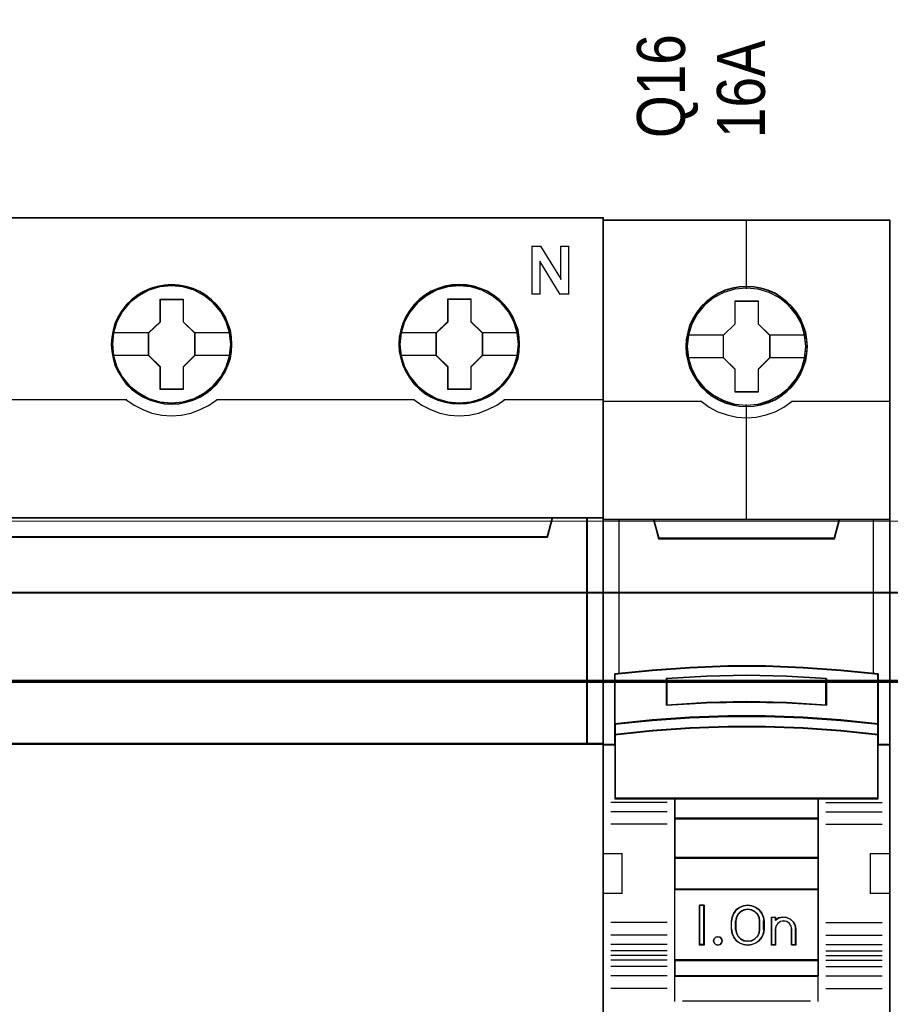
# Model space of a CAD drawing. Header units: millimetres. Extents: x -1290 to 1795, y -4192 to -1311.
# Tile 1034 of 1056: x 1462 to 1472, y -1922 to -1910. Entities that reach past the tile are written whole.
import ezdxf

# ---------------------------------------------------------------- set-up
doc = ezdxf.new("R2010")
doc.units = ezdxf.units.MM
doc.layers.add('30', color=7, linetype='Continuous')
doc.layers.add('45', color=7, linetype='Continuous')
doc.layers.add('Aparatura', color=7, linetype='Continuous', lineweight=13)
doc.styles.get("Standard").update_dxf_attribs({"font": 'ARIALN.TTF', "width": 0.8})

# ---------------------------------------------------------------- blocks, each defined once
blk = doc.blocks.new('*U162')
at = {"layer": '45', "color": 7}
for points in [[(189.646347, -533.484912), (117.625529, -533.484912), (117.625529, -615.513475), (189.646347, -615.513475), (189.646347, -533.484912)], [(189.624863, -533.506458), (117.647013, -533.506458), (117.647013, -615.493725), (189.624863, -615.493725), (189.624863, -533.506458)], [(166.413421, -541.407564), (166.39103, -540.959742), (166.318259, -540.506392), (166.161523, -540.080685), (165.982396, -539.666036), (165.747292, -539.273501), (165.467406, -538.930724), (165.142738, -538.610062), (164.778886, -538.333629), (164.403839, -538.090368), (163.978412, -537.907922), (163.547388, -537.780763), (163.093973, -537.697833), (162.640557, -537.670189), (162.187142, -537.697833), (161.744922, -537.780763), (161.297104, -537.907922), (160.882873, -538.090368), (160.49663, -538.333629), (160.138376, -538.610062), (159.802513, -538.930724), (159.53942, -539.273501), (159.29312, -539.666036), (159.0972, -540.080685), (158.979648, -540.506392), (158.890085, -540.959742), (158.856498, -541.407564), (158.890085, -541.855386), (158.979648, -542.29215), (159.0972, -542.717857), (159.29312, -543.132506), (159.53942, -543.525041), (159.802513, -543.884404), (160.138376, -544.199538), (160.49663, -544.475971), (160.882873, -544.708175), (161.297104, -544.89062), (161.744922, -545.028837), (162.187142, -545.117295), (162.640557, -545.13941), (163.093973, -545.117295), (163.547388, -545.028837), (163.978412, -544.89062), (164.403839, -544.708175), (164.778886, -544.475971), (165.142738, -544.199538), (165.467406, -543.884404), (165.747292, -543.525041), (165.982396, -543.132506), (166.161523, -542.717857), (166.318259, -542.29215), (166.39103, -541.855386), (166.413421, -541.407564)], [(166.413421, -541.407564), (166.39103, -540.959742), (166.318259, -540.506392), (166.161523, -540.080685), (165.982396, -539.666036), (165.747292, -539.273501), (165.467406, -538.930724), (165.142738, -538.610062), (164.778886, -538.333629), (164.403839, -538.090368), (163.978412, -537.907922), (163.547388, -537.780763), (163.093973, -537.697833), (162.640557, -537.670189), (162.187142, -537.697833), (161.744922, -537.780763), (161.297104, -537.907922), (160.882873, -538.090368), (160.49663, -538.333629), (160.138376, -538.610062), (159.802513, -538.930724), (159.53942, -539.273501), (159.29312, -539.666036), (159.0972, -540.080685), (158.979648, -540.506392), (158.890085, -540.959742), (158.856498, -541.407564), (158.890085, -541.855386), (158.979648, -542.29215), (159.0972, -542.717857), (159.29312, -543.132506), (159.53942, -543.525041), (159.802513, -543.884404), (160.138376, -544.199538), (160.49663, -544.475971), (160.882873, -544.708175), (161.297104, -544.89062), (161.744922, -545.028837), (162.187142, -545.117295), (162.640557, -545.13941), (163.093973, -545.117295), (163.547388, -545.028837), (163.978412, -544.89062), (164.403839, -544.708175), (164.778886, -544.475971), (165.142738, -544.199538), (165.467406, -543.884404), (165.747292, -543.525041), (165.982396, -543.132506), (166.161523, -542.717857), (166.318259, -542.29215), (166.39103, -541.855386), (166.413421, -541.407564)], [(184.409674, -541.40128), (184.381685, -540.953351), (184.314512, -540.499892), (184.157776, -540.074083), (183.978649, -539.659334), (183.743545, -539.266704), (183.463659, -538.923845), (183.133393, -538.603106), (182.769542, -538.326606), (182.400092, -538.083287), (181.969068, -537.900797), (181.543641, -537.773607), (181.084628, -537.690657), (180.631212, -537.663007), (180.177797, -537.690657), (179.735577, -537.773607), (179.28776, -537.900797), (178.879126, -538.083287), (178.487286, -538.326606), (178.129031, -538.603106), (177.798766, -538.923845), (177.535673, -539.266704), (177.289373, -539.659334), (177.093453, -540.074083), (176.970303, -540.499892), (176.88074, -540.953351), (176.852751, -541.40128), (176.88074, -541.84921), (176.970303, -542.286079), (177.093453, -542.711888), (177.289373, -543.126637), (177.535673, -543.519267), (177.798766, -543.878716), (178.129031, -544.193925), (178.487286, -544.470425), (178.879126, -544.702684), (179.28776, -544.885174), (179.735577, -545.023424), (180.177797, -545.111904), (180.631212, -545.134024), (181.084628, -545.111904), (181.543641, -545.023424), (181.969068, -544.885174), (182.400092, -544.702684), (182.769542, -544.470425), (183.133393, -544.193925), (183.463659, -543.878716), (183.743545, -543.519267), (183.978649, -543.126637), (184.157776, -542.711888), (184.314512, -542.286079), (184.381685, -541.84921), (184.409674, -541.40128)], [(184.409674, -541.40128), (184.381685, -540.953351), (184.314512, -540.499892), (184.157776, -540.074083), (183.978649, -539.659334), (183.743545, -539.266704), (183.463659, -538.923845), (183.133393, -538.603106), (182.769542, -538.326606), (182.400092, -538.083287), (181.969068, -537.900797), (181.543641, -537.773607), (181.084628, -537.690657), (180.631212, -537.663007), (180.177797, -537.690657), (179.735577, -537.773607), (179.28776, -537.900797), (178.879126, -538.083287), (178.487286, -538.326606), (178.129031, -538.603106), (177.798766, -538.923845), (177.535673, -539.266704), (177.289373, -539.659334), (177.093453, -540.074083), (176.970303, -540.499892), (176.88074, -540.953351), (176.852751, -541.40128), (176.88074, -541.84921), (176.970303, -542.286079), (177.093453, -542.711888), (177.289373, -543.126637), (177.535673, -543.519267), (177.798766, -543.878716), (178.129031, -544.193925), (178.487286, -544.470425), (178.879126, -544.702684), (179.28776, -544.885174), (179.735577, -545.023424), (180.177797, -545.111904), (180.631212, -545.134024), (181.084628, -545.111904), (181.543641, -545.023424), (181.969068, -544.885174), (182.400092, -544.702684), (182.769542, -544.470425), (183.133393, -544.193925), (183.463659, -543.878716), (183.743545, -543.519267), (183.978649, -543.126637), (184.157776, -542.711888), (184.314512, -542.286079), (184.381685, -541.84921), (184.409674, -541.40128)], [(166.391937, -541.407549), (166.369668, -540.962096), (166.297294, -540.511143), (166.141412, -540.087688), (165.963261, -539.675231), (165.729438, -539.284772), (165.451077, -538.943808), (165.128178, -538.624841), (164.766309, -538.34987), (164.393305, -538.107896), (163.970197, -537.926415), (163.541521, -537.799928), (163.090576, -537.717437), (162.639632, -537.68994), (162.188687, -537.717437), (161.748877, -537.799928), (161.303499, -537.926415), (160.891525, -538.107896), (160.507387, -538.34987), (160.151085, -538.624841), (159.817052, -538.943808), (159.555392, -539.284772), (159.310435, -539.675231), (159.115582, -540.087688), (158.998671, -540.511143), (158.909595, -540.962096), (158.876192, -541.407549), (158.909595, -541.853003), (158.998671, -542.287457), (159.115582, -542.710913), (159.310435, -543.123369), (159.555392, -543.513828), (159.817052, -543.871291), (160.151085, -544.184758), (160.507387, -544.459729), (160.891525, -544.690705), (161.303499, -544.872186), (161.748877, -545.009671), (162.188687, -545.097662), (162.639632, -545.11966), (163.090576, -545.097662), (163.541521, -545.009671), (163.970197, -544.872186), (164.393305, -544.690705), (164.766309, -544.459729), (165.128178, -544.184758), (165.451077, -543.871291), (165.729438, -543.513828), (165.963261, -543.123369), (166.141412, -542.710913), (166.297294, -542.287457), (166.369668, -541.853003), (166.391937, -541.407549)], [(184.38819, -541.402163), (184.36036, -540.95671), (184.29357, -540.505757), (184.137725, -540.082301), (183.959616, -539.669845), (183.725849, -539.279386), (183.447554, -538.938422), (183.119166, -538.619455), (182.757383, -538.344484), (182.390034, -538.102509), (181.961461, -537.921028), (181.538453, -537.794542), (181.08205, -537.71205), (180.631212, -537.684553), (180.180375, -537.71205), (179.74067, -537.794542), (179.295398, -537.921028), (178.889088, -538.102509), (178.499476, -538.344484), (178.143258, -538.619455), (177.814871, -538.938422), (177.553274, -539.279386), (177.308375, -539.669845), (177.113568, -540.082301), (176.991119, -540.505757), (176.902064, -540.95671), (176.874235, -541.402163), (176.902064, -541.847616), (176.991119, -542.282071), (177.113568, -542.705526), (177.308375, -543.117983), (177.553274, -543.508442), (177.814871, -543.865904), (178.143258, -544.179371), (178.499476, -544.454343), (178.889088, -544.685318), (179.295398, -544.866799), (179.74067, -545.004285), (180.180375, -545.092276), (180.631212, -545.114273), (181.08205, -545.092276), (181.538453, -545.004285), (181.961461, -544.866799), (182.390034, -544.685318), (182.757383, -544.454343), (183.119166, -544.179371), (183.447554, -543.865904), (183.725849, -543.508442), (183.959616, -543.117983), (184.137725, -542.705526), (184.29357, -542.282071), (184.36036, -541.847616), (184.38819, -541.402163)], [(161.927449, -538.571523), (163.368373, -538.571523), (163.368373, -539.989623), (164.08601, -540.687594), (164.08601, -542.111233), (163.368373, -542.825822), (163.368373, -544.227303), (161.927449, -544.227303), (161.927449, -542.825822), (161.19286, -542.111233), (161.19286, -540.687594), (161.927449, -539.989623), (161.927449, -538.571523)], [(161.927449, -538.571523), (163.368373, -538.571523), (163.368373, -538.571523), (163.368373, -539.989623), (163.368373, -539.989623), (164.08601, -540.687594), (164.08601, -540.687594), (164.08601, -542.111233), (164.08601, -542.111233), (163.368373, -542.825822), (163.368373, -542.825822), (163.368373, -544.227303), (163.368373, -544.227303), (161.927449, -544.227303), (161.927449, -544.227303), (161.927449, -542.825822), (161.927449, -542.825822), (161.19286, -542.111233), (161.19286, -542.111233), (161.19286, -540.687594), (161.19286, -540.687594), (161.927449, -539.989623), (161.927449, -539.989623), (161.927449, -538.571523), (161.927449, -538.571523)], [(161.938023, -538.591273), (163.357548, -538.591273), (163.357548, -539.999019), (164.064527, -540.691893), (164.064527, -542.105138), (163.357548, -542.814509), (163.357548, -544.205758), (161.938023, -544.205758), (161.938023, -542.814509), (161.214344, -542.105138), (161.214344, -540.691893), (161.938023, -539.999019), (161.938023, -538.591273)], [(179.92444, -538.566137), (181.360602, -538.566137), (181.360602, -539.984236), (182.078683, -540.682207), (182.078683, -542.105846), (181.360602, -542.820436), (181.360602, -544.221917), (179.92444, -544.221917), (179.92444, -542.820436), (179.183742, -542.105846), (179.183742, -540.682207), (179.92444, -539.984236), (179.92444, -538.566137)], [(179.92444, -538.566137), (181.360602, -538.566137), (181.360602, -538.566137), (181.360602, -539.984236), (181.360602, -539.984236), (182.078683, -540.682207), (182.078683, -540.682207), (182.078683, -542.105846), (182.078683, -542.105846), (181.360602, -542.820436), (181.360602, -542.820436), (181.360602, -544.221917), (181.360602, -544.221917), (179.92444, -544.221917), (179.92444, -544.221917), (179.92444, -542.820436), (179.92444, -542.820436), (179.183742, -542.105846), (179.183742, -542.105846), (179.183742, -540.682207), (179.183742, -540.682207), (179.92444, -539.984236), (179.92444, -539.984236), (179.92444, -538.566137), (179.92444, -538.566137)], [(179.93493, -538.585887), (181.349776, -538.585887), (181.349776, -539.993632), (182.057199, -540.686507), (182.057199, -542.099751), (181.349776, -542.809123), (181.349776, -544.200371), (179.93493, -544.200371), (179.93493, -542.809123), (179.205226, -542.099751), (179.205226, -540.686507), (179.93493, -539.993632), (179.93493, -538.585887)], [(186.148976, -553.43511), (121.122419, -553.43511), (120.799457, -552.249534), (117.625529, -552.249534), (117.625529, -566.421303), (118.37168, -566.421303), (118.37168, -565.792672), (118.37168, -565.119927), (118.37168, -561.976771), (120.72707, -561.739656), (123.082459, -561.574227), (125.443416, -561.491512), (127.809942, -561.491512), (130.170899, -561.574227), (132.526288, -561.739656), (134.881677, -561.976771), (134.881677, -565.119927), (134.881677, -565.792672), (134.881677, -566.421303), (135.627829, -566.421303), (188.649141, -566.421303), (188.649141, -552.249534), (186.471937, -552.249534), (186.148976, -553.43511)], [(121.120946, -553.474055), (186.150929, -553.474055), (186.473908, -552.249534), (120.797968, -552.249534), (121.120946, -553.474055)], [(188.606174, -552.249534), (188.606174, -566.421303), (189.646347, -566.421303), (189.646347, -552.249534), (188.606174, -552.249534)]]:
    blk.add_lwpolyline(points, close=True, dxfattribs=at)
at = {"layer": '45', "color": 139}
for points in [[(189.646347, -533.484912), (117.625529, -533.484912), (117.625529, -615.513475), (189.646347, -615.513475), (189.646347, -533.484912)], [(166.340018, -541.407493), (166.267242, -540.68839), (166.060112, -540.002476), (165.713029, -539.371879), (165.248385, -538.813191), (164.694171, -538.359603), (164.050388, -538.022178), (163.356221, -537.811978), (162.634064, -537.7456), (161.911907, -537.811978), (161.212143, -538.022178), (160.579555, -538.359603), (160.014146, -538.813191), (159.549502, -539.371879), (159.208017, -540.002476), (159.000886, -540.68839), (158.928111, -541.407493), (159.000886, -542.121064), (159.208017, -542.806978), (159.549502, -543.437576), (160.014146, -543.990732), (160.579555, -544.44432), (161.212143, -544.781745), (161.911907, -544.997476), (162.634064, -545.069386), (163.356221, -544.997476), (164.050388, -544.781745), (164.694171, -544.44432), (165.248385, -543.990732), (165.713029, -543.437576), (166.060112, -542.806978), (166.267242, -542.121064), (166.340018, -541.407493)], [(166.334647, -541.402106), (166.261867, -540.683004), (166.054724, -540.002622), (165.713218, -539.366492), (165.254144, -538.813336), (164.688699, -538.359748), (164.050475, -538.022323), (163.350667, -537.806592), (162.628466, -537.740213), (161.906264, -537.806592), (161.217654, -538.022323), (160.573831, -538.359748), (160.013985, -538.813336), (159.554911, -539.366492), (159.213405, -540.002622), (159.000663, -540.683004), (158.933482, -541.402106), (159.000663, -542.115678), (159.213405, -542.807123), (159.554911, -543.432189), (160.013985, -543.990877), (160.573831, -544.444465), (161.217654, -544.78189), (161.906264, -544.992089), (162.628466, -545.064), (163.350667, -544.992089), (164.050475, -544.78189), (164.688699, -544.444465), (165.254144, -543.990877), (165.713218, -543.432189), (166.054724, -542.807123), (166.261867, -542.115678), (166.334647, -541.402106)], [(184.3309, -541.402106), (184.258122, -540.683004), (184.050985, -540.002622), (183.70949, -539.366492), (183.25043, -538.813336), (182.685003, -538.359748), (182.0412, -538.022323), (181.347012, -537.806592), (180.624833, -537.740213), (179.902653, -537.806592), (179.214064, -538.022323), (178.570261, -538.359748), (178.010432, -538.813336), (177.551372, -539.366492), (177.204278, -540.002622), (176.991543, -540.683004), (176.924364, -541.402106), (176.991543, -542.115678), (177.204278, -542.807123), (177.551372, -543.432189), (178.010432, -543.990877), (178.570261, -544.444465), (179.214064, -544.78189), (179.902653, -544.992089), (180.624833, -545.064), (181.347012, -544.992089), (182.0412, -544.78189), (182.685003, -544.444465), (183.25043, -543.990877), (183.70949, -543.432189), (184.050985, -542.807123), (184.258122, -542.115678), (184.3309, -541.402106)], [(184.3309, -541.407493), (184.258122, -540.68839), (184.050985, -540.002476), (183.70949, -539.371879), (183.244832, -538.813191), (182.690601, -538.359603), (182.046798, -538.022178), (181.347012, -537.811978), (180.630431, -537.7456), (179.908252, -537.811978), (179.208466, -538.022178), (178.575859, -538.359603), (178.010432, -538.813191), (177.545774, -539.371879), (177.204278, -540.002476), (176.997142, -540.68839), (176.924364, -541.407493), (176.997142, -542.121064), (177.204278, -542.806978), (177.545774, -543.437576), (178.010432, -543.990732), (178.575859, -544.44432), (179.208466, -544.781745), (179.908252, -544.997476), (180.630431, -545.069386), (181.347012, -544.997476), (182.046798, -544.781745), (182.690601, -544.44432), (183.244832, -543.990732), (183.70949, -543.437576), (184.050985, -542.806978), (184.258122, -542.121064), (184.3309, -541.407493)]]:
    blk.add_lwpolyline(points, close=True, dxfattribs=at)
for points in [[(185.172348, -535.267829), (185.766733, -535.267829)], [(185.172348, -535.267829), (185.172348, -538.278859)], [(185.723765, -535.267829), (187.014583, -537.350593)], [(186.969825, -535.267829), (187.50871, -535.267829)], [(186.969825, -535.267829), (186.969825, -537.350593)], [(187.465742, -535.267829), (187.465742, -538.278859)], [(185.668266, -536.190709), (185.668266, -538.278859)], [(186.946551, -538.278859), (185.668266, -536.190709)], [(185.172348, -538.235767), (185.711233, -538.235767)], [(186.903583, -538.235767), (187.50871, -538.235767)], [(147.441446, -544.843155), (159.82864, -544.843155)], [(159.785672, -544.843155), (160.290309, -545.199379), (160.834194, -545.486657), (161.411723, -545.704988), (162.017286, -545.83139), (162.628457, -545.877355), (163.245235, -545.83139), (163.845192, -545.704988), (164.433934, -545.486657), (164.97782, -545.199379), (165.482457, -544.843155)], [(165.439489, -544.843155), (177.826683, -544.843155)], [(177.781925, -544.843155), (178.286741, -545.199379), (178.830821, -545.486657), (179.408555, -545.704988), (180.014334, -545.83139), (180.625722, -545.877355), (181.24272, -545.83139), (181.84289, -545.704988), (182.426233, -545.486657), (182.975922, -545.199379), (183.475129, -544.843155)], [(183.430371, -544.843155), (189.646347, -544.843155)], [(117.625529, -552.249534), (189.646347, -552.249534)], [(186.473908, -552.249534), (186.106893, -553.474055)], [(188.606174, -566.421303), (188.606174, -552.249534)], [(121.120225, -553.430963), (186.151651, -553.430963)], [(189.646347, -566.378211), (134.871639, -566.378211)]]:
    blk.add_lwpolyline(points, dxfattribs=at)
at = {"layer": '45', "color": 7}
for points in [[(158.928111, -540.670446), (161.237618, -540.670446)], [(164.043043, -540.670446), (166.340018, -540.670446)], [(176.924364, -540.66506), (179.2285, -540.66506)], [(182.033925, -540.66506), (184.338061, -540.66506)], [(158.928111, -542.083493), (161.237618, -542.083493)], [(164.043043, -542.083493), (166.340018, -542.083493)], [(176.924364, -542.078107), (179.2285, -542.078107)], [(182.033925, -542.078107), (184.338061, -542.078107)]]:
    blk.add_lwpolyline(points, dxfattribs=at)
at = {"layer": '45', "color": 140}
for points in [[(186.148976, -553.43511), (121.122419, -553.43511), (120.799457, -552.249534), (117.625529, -552.249534), (117.625529, -566.421303), (118.37168, -566.421303), (118.37168, -565.792672), (118.37168, -565.119927), (118.37168, -561.976771), (120.72707, -561.739656), (123.082459, -561.574227), (125.443416, -561.491512), (127.809942, -561.491512), (130.170899, -561.574227), (132.526288, -561.739656), (134.881677, -561.976771), (134.881677, -565.119927), (134.881677, -565.792672), (134.881677, -566.421303), (135.627829, -566.421303), (188.649141, -566.421303), (188.649141, -552.249534), (186.471937, -552.249534), (186.148976, -553.43511)], [(186.130732, -553.451405), (121.141875, -553.451405), (120.819101, -552.269284), (117.647013, -552.269284), (117.647013, -566.399757), (118.392732, -566.399757), (118.392732, -565.772958), (118.392732, -565.102173), (118.392732, -561.968177), (120.746755, -561.731753), (123.100779, -561.566805), (125.460367, -561.484332), (127.825521, -561.484332), (130.185109, -561.566805), (132.539133, -561.731753), (134.893157, -561.968177), (134.893157, -565.102173), (134.893157, -565.772958), (134.893157, -566.399757), (135.638876, -566.399757), (188.629448, -566.399757), (188.629448, -552.269284), (186.453506, -552.269284), (186.130732, -553.451405)], [(121.142219, -553.454305), (186.129657, -553.454305), (186.452424, -552.269284), (120.819452, -552.269284), (121.142219, -553.454305)], [(188.606174, -552.249534), (188.606174, -566.421303), (189.646347, -566.421303), (189.646347, -552.249534), (188.606174, -552.249534)]]:
    blk.add_lwpolyline(points, close=True, dxfattribs=at)
at = {"layer": '45', "color": 59}
for points in [[(121.120946, -553.474055), (186.150929, -553.474055), (186.473908, -552.249534), (120.797968, -552.249534), (121.120946, -553.474055)], [(188.627657, -552.269284), (188.627657, -566.399757), (189.624863, -566.399757), (189.624863, -552.269284), (188.627657, -552.269284)]]:
    blk.add_lwpolyline(points, close=True, dxfattribs=at)
blk = doc.blocks.new('*U163')
at = {"layer": '45', "color": 7}
for points in [[(207.58889, -533.64471), (189.615912, -533.64471), (189.615912, -615.375223), (207.58889, -615.375223), (207.58889, -533.64471)], [(202.405927, -541.546702), (202.383618, -541.095305), (202.311117, -540.643908), (202.154961, -540.209026), (201.970919, -539.790658), (201.736685, -539.399814), (201.457834, -539.053009), (201.123213, -538.733729), (200.75513, -538.452982), (200.387046, -538.210769), (199.952039, -538.023604), (199.517032, -537.896993), (199.059716, -537.808915), (198.607978, -537.786896), (198.150663, -537.808915), (197.704501, -537.896993), (197.252763, -538.023604), (196.840064, -538.210769), (196.449672, -538.452982), (196.087166, -538.733729), (195.746968, -539.053009), (195.484848, -539.399814), (195.23946, -539.790658), (195.038687, -540.209026), (194.92157, -540.643908), (194.832337, -541.095305), (194.798875, -541.546702), (194.832337, -541.992594), (194.92157, -542.432982), (195.038687, -542.867864), (195.23946, -543.280727), (195.484848, -543.677076), (195.746968, -544.03489), (196.087166, -544.354171), (196.449672, -544.634918), (196.840064, -544.866121), (197.252763, -545.053286), (197.704501, -545.185402), (198.150663, -545.278984), (198.607978, -545.301004), (199.059716, -545.278984), (199.517032, -545.185402), (199.952039, -545.053286), (200.387046, -544.866121), (200.75513, -544.634918), (201.123213, -544.354171), (201.457834, -544.03489), (201.736685, -543.677076), (201.970919, -543.280727), (202.154961, -542.867864), (202.311117, -542.432982), (202.383618, -541.992594), (202.405927, -541.546702)], [(202.405927, -541.546702), (202.383618, -541.095305), (202.311117, -540.643908), (202.154961, -540.209026), (201.970919, -539.790658), (201.736685, -539.399814), (201.457834, -539.053009), (201.123213, -538.733729), (200.75513, -538.452982), (200.387046, -538.210769), (199.952039, -538.023604), (199.517032, -537.896993), (199.059716, -537.808915), (198.607978, -537.786896), (198.150663, -537.808915), (197.704501, -537.896993), (197.252763, -538.023604), (196.840064, -538.210769), (196.449672, -538.452982), (196.087166, -538.733729), (195.746968, -539.053009), (195.484848, -539.399814), (195.23946, -539.790658), (195.038687, -540.209026), (194.92157, -540.643908), (194.832337, -541.095305), (194.798875, -541.546702), (194.832337, -541.992594), (194.92157, -542.432982), (195.038687, -542.867864), (195.23946, -543.280727), (195.484848, -543.677076), (195.746968, -544.03489), (196.087166, -544.354171), (196.449672, -544.634918), (196.840064, -544.866121), (197.252763, -545.053286), (197.704501, -545.185402), (198.150663, -545.278984), (198.607978, -545.301004), (199.059716, -545.278984), (199.517032, -545.185402), (199.952039, -545.053286), (200.387046, -544.866121), (200.75513, -544.634918), (201.123213, -544.354171), (201.457834, -544.03489), (201.736685, -543.677076), (201.970919, -543.280727), (202.154961, -542.867864), (202.311117, -542.432982), (202.383618, -541.992594), (202.405927, -541.546702)], [(197.88806, -538.690025), (199.338984, -538.690025), (199.338984, -540.11798), (200.058823, -540.823688), (200.058823, -542.251643), (199.338984, -542.968378), (199.338984, -544.385306), (197.88806, -544.385306), (197.88806, -542.968378), (197.15135, -542.251643), (197.15135, -540.823688), (197.88806, -540.11798), (197.88806, -538.690025)], [(197.88806, -538.690025), (199.338984, -538.690025), (199.338984, -538.690025), (199.338984, -540.11798), (199.338984, -540.11798), (200.058823, -540.823688), (200.058823, -540.823688), (200.058823, -542.251643), (200.058823, -542.251643), (199.338984, -542.968378), (199.338984, -542.968378), (199.338984, -544.385306), (199.338984, -544.385306), (197.88806, -544.385306), (197.88806, -544.385306), (197.88806, -542.968378), (197.88806, -542.968378), (197.15135, -542.251643), (197.15135, -542.251643), (197.15135, -540.823688), (197.15135, -540.823688), (197.88806, -540.11798), (197.88806, -540.11798), (197.88806, -538.690025), (197.88806, -538.690025)], [(197.896437, -538.70798), (199.328599, -538.70798), (199.328599, -540.126932), (200.039129, -540.82819), (200.039129, -542.247142), (199.328599, -542.959357), (199.328599, -544.367351), (197.896437, -544.367351), (197.896437, -542.959357), (197.169253, -542.247142), (197.169253, -540.82819), (197.896437, -540.126932), (197.896437, -538.70798)], [(197.42348, -561.543607), (199.781322, -561.543607), (202.139163, -561.631478), (204.491443, -561.796236), (206.843724, -562.026898), (206.843724, -565.162802), (206.843724, -565.83282), (206.843724, -566.464395), (207.58889, -566.464395), (207.58889, -552.350081), (206.58792, -552.350081), (204.41359, -552.350081), (204.096616, -553.53085), (193.108186, -553.53085), (192.791212, -552.350081), (190.616882, -552.350081), (189.615912, -552.350081), (189.615912, -566.464395), (190.361078, -566.464395), (190.361078, -565.83282), (190.361078, -565.162802), (190.361078, -562.026898), (192.702237, -561.796236), (195.065639, -561.631478), (197.42348, -561.543607)], [(193.100354, -553.565625), (204.102658, -553.565625), (204.420032, -552.350081), (198.595938, -552.350081), (192.78298, -552.350081), (193.100354, -553.565625)], [(202.138822, -564.762307), (204.49147, -564.922781), (206.844119, -565.166258), (206.844119, -562.006582), (204.49147, -561.774172), (202.138822, -561.608164), (199.780611, -561.519627), (197.422401, -561.519627), (195.06419, -561.608164), (192.700418, -561.774172), (190.358893, -562.006582), (190.358893, -565.166258), (192.700418, -564.922781), (195.06419, -564.762307), (197.422401, -564.679303), (199.780611, -564.679303), (202.138822, -564.762307)], [(203.603648, -562.295061), (203.603648, -563.966874), (201.102577, -563.82709), (198.595935, -563.782359), (196.100435, -563.82709), (193.599364, -563.966874), (193.599364, -562.295061), (196.100435, -562.149686), (198.595935, -562.104955), (201.102577, -562.149686), (203.603648, -562.295061)], [(201.102577, -563.82709), (203.603648, -563.966874), (203.603648, -562.295061), (201.102577, -562.149686), (198.595935, -562.104955), (196.100435, -562.149686), (193.599364, -562.295061), (193.599364, -563.966874), (196.100435, -563.82709), (198.595935, -563.782359), (201.102577, -563.82709)], [(204.49147, -564.896029), (202.138822, -564.732136), (199.780611, -564.647363), (197.422401, -564.647363), (195.06419, -564.732136), (192.700418, -564.896029), (190.358893, -565.144696), (190.358893, -565.834179), (192.700418, -565.585513), (195.06419, -565.421619), (197.422401, -565.336847), (199.780611, -565.336847), (202.138822, -565.421619), (204.49147, -565.585513), (206.844119, -565.834179), (206.844119, -565.144696), (204.49147, -564.896029)], [(202.138822, -565.398124), (199.780611, -565.315284), (197.422401, -565.315284), (195.06419, -565.398124), (192.700418, -565.558283), (190.358893, -565.801282), (190.358893, -566.436394), (190.358893, -569.82734), (194.107557, -569.82734), (203.095454, -569.82734), (206.844119, -569.82734), (206.844119, -566.436394), (206.844119, -565.801282), (204.49147, -565.558283), (202.138822, -565.398124)], [(194.098862, -571.082384), (203.10415, -571.082384), (203.10415, -569.789634), (194.098862, -569.789634), (194.098862, -571.082384)], [(203.10415, -571.044679), (194.098862, -571.044679), (194.098862, -573.545791), (203.10415, -573.545791), (203.10415, -571.044679)], [(203.10415, -573.508085), (194.098862, -573.508085), (194.098862, -575.513643), (203.10415, -575.513643), (203.10415, -573.508085)], [(194.098862, -579.943106), (203.10415, -579.943106), (203.10415, -575.474142), (194.098862, -575.474142), (194.098862, -579.943106)], [(195.95721, -576.488592), (195.95721, -578.991499), (195.663598, -578.991499), (195.663598, -576.488592), (195.95721, -576.488592)], [(199.657604, -577.233902), (199.697179, -577.484193), (199.697179, -577.995898), (199.657604, -578.246189), (199.550185, -578.490917), (199.397537, -578.702274), (199.188352, -578.852448), (198.939593, -578.952565), (198.679526, -578.991499), (198.413805, -578.952565), (198.165046, -578.852448), (197.961515, -578.702274), (197.803213, -578.490917), (197.695795, -578.246189), (197.656219, -577.995898), (197.656219, -577.484193), (197.695795, -577.233902), (197.803213, -576.989173), (197.961515, -576.777817), (198.165046, -576.627642), (198.413805, -576.527526), (198.679526, -576.488592), (198.939593, -576.527526), (199.188352, -576.627642), (199.397537, -576.777817), (199.550185, -576.989173), (199.657604, -577.233902)], [(199.442954, -577.995995), (199.442954, -577.482496), (199.403075, -577.259235), (199.300528, -577.047138), (199.123919, -576.879693), (198.913127, -576.773644), (198.679548, -576.734573), (198.440271, -576.773644), (198.22948, -576.879693), (198.052871, -577.047138), (197.950323, -577.259235), (197.910444, -577.482496), (197.910444, -577.995995), (197.950323, -578.219255), (198.052871, -578.431352), (198.22948, -578.598798), (198.440271, -578.704846), (198.679548, -578.738335), (198.913127, -578.704846), (199.123919, -578.598798), (199.300528, -578.431352), (199.403075, -578.219255), (199.442954, -577.995995)], [(200.620004, -577.284305), (200.870381, -577.228332), (201.109379, -577.250721), (201.342685, -577.351474), (201.524778, -577.524992), (201.649967, -577.743289), (201.6898, -577.989572), (201.6898, -578.991499), (201.428042, -578.991499), (201.428042, -577.989572), (201.388209, -577.788067), (201.285781, -577.625744), (201.120759, -577.513797), (200.915905, -577.474616), (200.722431, -577.513797), (200.563099, -577.625744), (200.443601, -577.788067), (200.409458, -577.989572), (200.409458, -578.991499), (200.15908, -578.991499), (200.15908, -577.228332), (200.409458, -577.228332), (200.409458, -577.418642), (200.620004, -577.284305)], [(197.042141, -578.589948), (197.077947, -578.719862), (197.042141, -578.849775), (196.946657, -578.950163), (196.815368, -578.991499), (196.672142, -578.950163), (196.582627, -578.849775), (196.540852, -578.719862), (196.582627, -578.589948), (196.672142, -578.489561), (196.815368, -578.460035), (196.946657, -578.489561), (197.042141, -578.589948)], [(203.10415, -579.905401), (194.098862, -579.905401), (194.098862, -580.930624), (203.10415, -580.930624), (203.10415, -579.905401)]]:
    blk.add_lwpolyline(points, close=True, dxfattribs=at)
at = {"layer": '45', "color": 139}
for points in [[(207.58889, -533.64471), (189.615912, -533.64471), (189.615912, -615.375223), (207.58889, -615.375223), (207.58889, -533.64471)], [(202.386233, -541.546689), (202.364035, -541.097449), (202.291892, -540.64821), (202.136508, -540.215405), (201.953376, -539.799037), (201.720299, -539.410061), (201.442826, -539.064913), (201.109859, -538.747158), (200.743595, -538.467753), (200.377331, -538.226698), (199.944474, -538.040428), (199.511616, -537.914421), (199.056561, -537.826765), (198.607055, -537.804851), (198.152, -537.826765), (197.708044, -537.914421), (197.258538, -538.040428), (196.847878, -538.226698), (196.459417, -538.467753), (196.098702, -538.747158), (195.760186, -539.064913), (195.499361, -539.410061), (195.255185, -539.799037), (195.055405, -540.215405), (194.938866, -540.64821), (194.850075, -541.097449), (194.816779, -541.546689), (194.850075, -541.99045), (194.938866, -542.428733), (195.055405, -542.861537), (195.255185, -543.272427), (195.499361, -543.666882), (195.760186, -544.022986), (196.098702, -544.340741), (196.459417, -544.620146), (196.847878, -544.850245), (197.258538, -545.036515), (197.708044, -545.168), (198.152, -545.261135), (198.607055, -545.283049), (199.056561, -545.261135), (199.511616, -545.168), (199.944474, -545.036515), (200.377331, -544.850245), (200.743595, -544.620146), (201.109859, -544.340741), (201.442826, -544.022986), (201.720299, -543.666882), (201.953376, -543.272427), (202.136508, -542.861537), (202.291892, -542.428733), (202.364035, -541.99045), (202.386233, -541.546689)], [(202.316411, -541.546643), (202.23832, -540.825478), (202.031936, -540.142848), (201.691682, -539.509764), (201.223135, -538.953751), (200.665342, -538.49683), (200.023879, -538.16102), (199.326637, -537.946322), (198.601506, -537.880261), (197.876374, -537.946322), (197.179132, -538.16102), (196.543248, -538.49683), (195.979876, -538.953751), (195.51133, -539.509764), (195.171076, -540.142848), (194.964692, -540.825478), (194.886601, -541.546643), (194.964692, -542.262303), (195.171076, -542.950438), (195.51133, -543.578017), (195.979876, -544.13403), (196.543248, -544.585446), (197.179132, -544.926761), (197.876374, -545.135954), (198.601506, -545.213025), (199.326637, -545.135954), (200.023879, -544.926761), (200.665342, -544.585446), (201.223135, -544.13403), (201.691682, -543.578017), (202.031936, -542.950438), (202.23832, -542.262303), (202.316411, -541.546643)], [(202.31104, -541.541197), (202.238523, -540.825526), (202.032127, -540.142885), (201.686276, -539.504285), (201.22886, -538.948264), (200.665457, -538.49684), (200.01838, -538.155519), (199.3211, -537.946323), (198.595928, -537.880261), (197.876334, -537.946323), (197.184631, -538.155519), (196.537555, -538.49684), (195.974152, -538.948264), (195.516735, -539.504285), (195.170884, -540.142885), (194.958911, -540.825526), (194.891972, -541.541197), (194.958911, -542.256869), (195.170884, -542.945015), (195.516735, -543.572604), (195.974152, -544.134131), (196.537555, -544.585555), (197.184631, -544.92137), (197.876334, -545.136071), (198.595928, -545.207639), (199.3211, -545.136071), (200.01838, -544.92137), (200.665457, -544.585555), (201.22886, -544.134131), (201.686276, -543.572604), (202.032127, -542.945015), (202.238523, -542.256869), (202.31104, -541.541197)], [(202.131138, -565.41542), (199.77805, -565.333239), (197.424962, -565.333239), (195.071873, -565.41542), (192.713235, -565.574304), (190.376796, -565.815369), (190.376796, -566.445427), (190.376796, -569.809385), (194.117318, -569.809385), (203.085693, -569.809385), (206.826216, -569.809385), (206.826216, -566.445427), (206.826216, -565.815369), (204.478677, -565.574304), (202.131138, -565.41542)], [(197.077947, -578.719862), (197.042141, -578.589948), (196.946657, -578.489561), (196.815368, -578.460035), (196.672142, -578.489561), (196.582627, -578.589948), (196.540852, -578.719862), (196.582627, -578.849775), (196.672142, -578.950163), (196.815368, -578.991499), (196.946657, -578.950163), (197.042141, -578.849775), (197.077947, -578.719862)]]:
    blk.add_lwpolyline(points, close=True, dxfattribs=at)
at = {"layer": '45', "color": 59}
for points in [[(207.569197, -533.664461), (189.633815, -533.664461), (189.633815, -615.357268), (207.569197, -615.357268), (207.569197, -533.664461)], [(197.425051, -561.538171), (199.77796, -561.538171), (202.130869, -561.625819), (204.478229, -561.790158), (206.825589, -562.020233), (206.825589, -565.148159), (206.825589, -565.816472), (206.825589, -566.44644), (207.569197, -566.44644), (207.569197, -552.368036), (206.57032, -552.368036), (204.400539, -552.368036), (204.084228, -553.545801), (193.118784, -553.545801), (192.802473, -552.368036), (190.632691, -552.368036), (189.633815, -552.368036), (189.633815, -566.44644), (190.377423, -566.44644), (190.377423, -565.816472), (190.377423, -565.148159), (190.377423, -562.020233), (192.713684, -561.790158), (195.072142, -561.625819), (197.425051, -561.538171)], [(193.100354, -553.565625), (204.102658, -553.565625), (204.420032, -552.350081), (198.595938, -552.350081), (192.78298, -552.350081), (193.100354, -553.565625)], [(202.138822, -564.762307), (204.49147, -564.922781), (206.844119, -565.166258), (206.844119, -562.006582), (204.49147, -561.774172), (202.138822, -561.608164), (199.780611, -561.519627), (197.422401, -561.519627), (195.06419, -561.608164), (192.700418, -561.774172), (190.358893, -562.006582), (190.358893, -565.166258), (192.700418, -564.922781), (195.06419, -564.762307), (197.422401, -564.679303), (199.780611, -564.679303), (202.138822, -564.762307)], [(203.603648, -562.295061), (203.603648, -563.966874), (201.102577, -563.82709), (198.595935, -563.782359), (196.100435, -563.82709), (193.599364, -563.966874), (193.599364, -562.295061), (196.100435, -562.149686), (198.595935, -562.104955), (201.102577, -562.149686), (203.603648, -562.295061)], [(201.102577, -563.82709), (203.603648, -563.966874), (203.603648, -562.295061), (201.102577, -562.149686), (198.595935, -562.104955), (196.100435, -562.149686), (193.599364, -562.295061), (193.599364, -563.966874), (196.100435, -563.82709), (198.595935, -563.782359), (201.102577, -563.82709)], [(201.093625, -563.811831), (203.585745, -563.948919), (203.585745, -562.309349), (201.093625, -562.166778), (198.595955, -562.12291), (196.109386, -562.166778), (193.617267, -562.309349), (193.617267, -563.948919), (196.109386, -563.811831), (198.595955, -563.767963), (201.093625, -563.811831)], [(204.49147, -564.896029), (202.138822, -564.732136), (199.780611, -564.647363), (197.422401, -564.647363), (195.06419, -564.732136), (192.700418, -564.896029), (190.358893, -565.144696), (190.358893, -565.834179), (192.700418, -565.585513), (195.06419, -565.421619), (197.422401, -565.336847), (199.780611, -565.336847), (202.138822, -565.421619), (204.49147, -565.585513), (206.844119, -565.834179), (206.844119, -565.144696), (204.49147, -564.896029)], [(204.478677, -564.90646), (202.131138, -564.747525), (199.77805, -564.665318), (197.424962, -564.665318), (195.071873, -564.747525), (192.713235, -564.90646), (190.376796, -565.147602), (190.376796, -565.816224), (192.713235, -565.575082), (195.071873, -565.416147), (197.424962, -565.33394), (199.77805, -565.33394), (202.131138, -565.416147), (204.478677, -565.575082), (206.826216, -565.816224), (206.826216, -565.147602), (204.478677, -564.90646)], [(202.138822, -565.398124), (199.780611, -565.315284), (197.422401, -565.315284), (195.06419, -565.398124), (192.700418, -565.558283), (190.358893, -565.801282), (190.358893, -566.436394), (190.358893, -569.82734), (194.107557, -569.82734), (203.095454, -569.82734), (206.844119, -569.82734), (206.844119, -566.436394), (206.844119, -565.801282), (204.49147, -565.558283), (202.138822, -565.398124)], [(194.098862, -571.082384), (203.10415, -571.082384), (203.10415, -569.789634), (194.098862, -569.789634), (194.098862, -571.082384)], [(194.116765, -571.064429), (203.086247, -571.064429), (203.086247, -569.807589), (194.116765, -569.807589), (194.116765, -571.064429)], [(203.10415, -571.044679), (194.098862, -571.044679), (194.098862, -573.545791), (203.10415, -573.545791), (203.10415, -571.044679)], [(203.086247, -571.062634), (194.116765, -571.062634), (194.116765, -573.527836), (203.086247, -573.527836), (203.086247, -571.062634)], [(203.10415, -573.508085), (194.098862, -573.508085), (194.098862, -575.513643), (203.10415, -575.513643), (203.10415, -573.508085)], [(203.086247, -573.52604), (194.116765, -573.52604), (194.116765, -575.493893), (203.086247, -575.493893), (203.086247, -573.52604)], [(194.098862, -579.943106), (203.10415, -579.943106), (203.10415, -575.474142), (194.098862, -575.474142), (194.098862, -579.943106)], [(195.95721, -576.488592), (195.95721, -578.991499), (195.663598, -578.991499), (195.663598, -576.488592), (195.95721, -576.488592)], [(199.657604, -577.233902), (199.697179, -577.484193), (199.697179, -577.995898), (199.657604, -578.246189), (199.550185, -578.490917), (199.397537, -578.702274), (199.188352, -578.852448), (198.939593, -578.952565), (198.679526, -578.991499), (198.413805, -578.952565), (198.165046, -578.852448), (197.961515, -578.702274), (197.803213, -578.490917), (197.695795, -578.246189), (197.656219, -577.995898), (197.656219, -577.484193), (197.695795, -577.233902), (197.803213, -576.989173), (197.961515, -576.777817), (198.165046, -576.627642), (198.413805, -576.527526), (198.679526, -576.488592), (198.939593, -576.527526), (199.188352, -576.627642), (199.397537, -576.777817), (199.550185, -576.989173), (199.657604, -577.233902)], [(199.442954, -577.995995), (199.442954, -577.482496), (199.403075, -577.259235), (199.300528, -577.047138), (199.123919, -576.879693), (198.913127, -576.773644), (198.679548, -576.734573), (198.440271, -576.773644), (198.22948, -576.879693), (198.052871, -577.047138), (197.950323, -577.259235), (197.910444, -577.482496), (197.910444, -577.995995), (197.950323, -578.219255), (198.052871, -578.431352), (198.22948, -578.598798), (198.440271, -578.704846), (198.679548, -578.738335), (198.913127, -578.704846), (199.123919, -578.598798), (199.300528, -578.431352), (199.403075, -578.219255), (199.442954, -577.995995)], [(199.423261, -577.991343), (199.423261, -577.487047), (199.384406, -577.267788), (199.284495, -577.059491), (199.112425, -576.895047), (198.907051, -576.790899), (198.679474, -576.752528), (198.446347, -576.790899), (198.240973, -576.895047), (198.068904, -577.059491), (197.968992, -577.267788), (197.930137, -577.487047), (197.930137, -577.991343), (197.968992, -578.210603), (198.068904, -578.418899), (198.240973, -578.583343), (198.446347, -578.687492), (198.679474, -578.720381), (198.907051, -578.687492), (199.112425, -578.583343), (199.284495, -578.418899), (199.384406, -578.210603), (199.423261, -577.991343)], [(200.620004, -577.284305), (200.870381, -577.228332), (201.109379, -577.250721), (201.342685, -577.351474), (201.524778, -577.524992), (201.649967, -577.743289), (201.6898, -577.989572), (201.6898, -578.991499), (201.428042, -578.991499), (201.428042, -577.989572), (201.388209, -577.788067), (201.285781, -577.625744), (201.120759, -577.513797), (200.915905, -577.474616), (200.722431, -577.513797), (200.563099, -577.625744), (200.443601, -577.788067), (200.409458, -577.989572), (200.409458, -578.991499), (200.15908, -578.991499), (200.15908, -577.228332), (200.409458, -577.228332), (200.409458, -577.418642), (200.620004, -577.284305)], [(197.042141, -578.589948), (197.077947, -578.719862), (197.042141, -578.849775), (196.946657, -578.950163), (196.815368, -578.991499), (196.672142, -578.950163), (196.582627, -578.849775), (196.540852, -578.719862), (196.582627, -578.589948), (196.672142, -578.489561), (196.815368, -578.460035), (196.946657, -578.489561), (197.042141, -578.589948)], [(203.10415, -579.905401), (194.098862, -579.905401), (194.098862, -580.930624), (203.10415, -580.930624), (203.10415, -579.905401)], [(203.086247, -579.923356), (194.116765, -579.923356), (194.116765, -580.910873), (203.086247, -580.910873), (203.086247, -579.923356)]]:
    blk.add_lwpolyline(points, close=True, dxfattribs=at)
at = {"layer": '45', "color": 139}
for points in [[(198.576441, -533.64471), (198.576441, -537.923353)], [(189.615912, -544.967043), (195.796081, -544.967043)], [(195.758485, -544.967043), (196.261338, -545.325243), (196.80889, -545.615214), (197.384378, -545.814214), (197.993389, -545.95067), (198.596814, -545.99047), (199.211413, -545.95067), (199.820424, -545.814214), (200.395912, -545.615214), (200.932289, -545.325243), (201.446317, -544.967043)], [(201.40693, -544.967043), (207.58889, -544.967043)], [(198.576441, -545.164547), (198.576441, -552.387786)], [(189.615912, -552.350081), (207.58889, -552.350081)], [(192.78298, -552.350081), (193.139253, -553.565625)], [(204.420032, -552.350081), (204.065549, -553.565625)], [(193.099866, -553.52792), (204.103146, -553.52792)], [(206.844119, -562.038522), (204.49147, -561.790868), (202.138822, -561.613971), (199.780611, -561.519627), (197.422401, -561.519627), (195.06419, -561.613971), (192.700418, -561.790868), (190.358893, -562.038522)], [(190.358893, -562.000817), (190.358893, -569.82734)], [(203.603648, -562.329391), (201.102577, -562.157764), (198.595935, -562.104955), (196.100435, -562.157764), (193.599364, -562.329391)], [(193.599364, -563.966874), (193.599364, -562.291686)], [(203.566051, -563.966874), (203.566051, -562.291686)], [(206.806522, -569.82734), (206.806522, -562.000817)], [(203.603648, -563.966874), (201.102577, -563.800928), (198.595935, -563.747825), (196.100435, -563.800928), (193.599364, -563.966874)], [(206.844119, -565.166258), (204.49147, -564.906811), (202.138822, -564.735811), (199.780611, -564.647363), (197.422401, -564.647363), (195.06419, -564.735811), (192.700418, -564.906811), (190.358893, -565.166258)], [(206.844119, -565.834179), (204.49147, -565.574731), (202.138822, -565.403732), (199.780611, -565.315284), (197.422401, -565.315284), (195.06419, -565.403732), (192.700418, -565.574731), (190.358893, -565.834179)], [(190.398279, -566.426689), (189.615912, -566.426689)], [(207.58889, -566.426689), (206.806522, -566.426689)], [(193.638751, -570.051775), (190.11541, -570.051775)], [(206.844119, -569.789634), (190.358893, -569.789634)], [(194.098862, -569.789634), (194.098862, -580.930624)], [(194.098862, -569.789634), (203.10415, -569.789634)], [(203.066553, -569.789634), (203.066553, -580.930624)], [(203.566051, -570.051775), (207.089392, -570.051775)], [(193.638751, -570.638899), (190.11541, -570.638899)], [(203.566051, -570.638899), (207.089392, -570.638899)], [(193.638751, -571.421731), (190.11541, -571.421731)], [(194.098862, -571.044679), (203.10415, -571.044679)], [(203.566051, -571.421731), (207.089392, -571.421731)], [(189.615912, -573.262104), (190.847649, -573.262104)], [(190.808262, -573.262104), (190.808262, -575.765011)], [(206.357153, -575.765011), (206.357153, -573.262104)], [(206.357153, -573.262104), (207.58889, -573.262104)], [(194.098862, -573.508085), (203.10415, -573.508085)], [(189.615912, -575.727306), (190.847649, -575.727306)], [(194.098862, -575.474142), (203.10415, -575.474142)], [(206.357153, -575.727306), (207.58889, -575.727306)], [(195.95721, -576.488592), (195.663598, -576.488592)], [(195.663598, -576.488592), (195.663598, -578.991499)], [(195.919613, -576.488592), (195.919613, -578.991499)], [(199.697179, -577.506632), (199.657604, -577.2507), (199.550185, -577.000456), (199.397537, -576.784335), (199.188352, -576.630776), (198.939593, -576.528403), (198.679526, -576.488592), (198.413805, -576.528403), (198.165046, -576.630776), (197.961515, -576.784335), (197.803213, -577.000456), (197.695795, -577.2507), (197.656219, -577.506632)], [(199.442954, -577.506632), (199.403075, -577.276167), (199.300528, -577.057225), (199.123919, -576.884376), (198.913127, -576.774905), (198.679548, -576.734573), (198.440271, -576.774905), (198.22948, -576.884376), (198.052871, -577.057225), (197.950323, -577.276167), (197.910444, -577.506632)], [(193.638751, -577.562292), (190.11541, -577.562292)], [(197.656219, -578.011164), (197.656219, -577.468927)], [(197.910444, -578.011164), (197.910444, -577.468927)], [(199.403567, -578.011164), (199.403567, -577.468927)], [(199.659582, -578.011164), (199.659582, -577.468927)], [(200.15908, -577.228332), (200.44195, -577.228332)], [(200.15908, -577.228332), (200.15908, -578.991499)], [(200.402563, -577.228332), (200.402563, -577.452768)], [(201.6898, -578.011164), (201.649753, -577.757895), (201.52389, -577.533406), (201.340816, -577.354966), (201.106253, -577.251356), (200.865969, -577.228332), (200.614242, -577.285893), (200.402563, -577.42404)], [(201.433785, -578.011164), (201.393458, -577.798984), (201.28976, -577.628062), (201.12269, -577.510184), (200.915294, -577.468927), (200.719419, -577.510184), (200.558111, -577.628062), (200.437129, -577.798984), (200.402563, -578.011164)], [(203.566051, -577.562292), (207.089392, -577.562292)], [(197.656219, -577.971663), (197.695795, -578.228046), (197.803213, -578.478732), (197.961515, -578.695234), (198.165046, -578.849064), (198.413805, -578.951617), (198.679526, -578.991499), (198.939593, -578.951617), (199.188352, -578.849064), (199.397537, -578.695234), (199.550185, -578.478732), (199.657604, -578.228046), (199.697179, -577.971663)], [(197.910444, -577.971663), (197.950323, -578.202241), (198.052871, -578.42129), (198.22948, -578.594224), (198.440271, -578.703749), (198.679548, -578.738335), (198.913127, -578.703749), (199.123919, -578.594224), (199.300528, -578.42129), (199.403075, -578.202241), (199.442954, -577.971663)], [(200.402563, -577.971663), (200.402563, -578.991499)], [(201.396189, -577.971663), (201.396189, -578.991499)], [(201.650413, -577.971663), (201.650413, -578.991499)], [(193.638751, -578.35051), (190.11541, -578.35051)], [(193.638751, -578.935839), (190.11541, -578.935839)], [(203.566051, -578.35051), (207.089392, -578.35051)], [(203.566051, -578.935839), (207.089392, -578.935839)], [(193.638751, -579.336232), (190.11541, -579.336232)], [(195.95721, -578.953794), (195.663598, -578.953794)], [(200.15908, -578.953794), (200.44195, -578.953794)], [(201.396189, -578.953794), (201.6898, -578.953794)], [(203.566051, -579.336232), (207.089392, -579.336232)], [(193.638751, -579.632487), (190.11541, -579.632487)], [(193.638751, -579.916174), (190.11541, -579.916174)], [(194.098862, -579.905401), (203.10415, -579.905401)], [(203.566051, -579.632487), (207.089392, -579.632487)], [(203.566051, -579.916174), (207.089392, -579.916174)], [(193.638751, -580.316567), (190.11541, -580.316567)], [(203.566051, -580.316567), (207.089392, -580.316567)], [(193.638751, -580.909078), (190.11541, -580.909078)], [(194.098862, -580.891123), (203.10415, -580.891123)], [(194.098862, -580.891123), (194.098862, -582.512446)], [(203.066553, -580.891123), (203.066553, -582.512446)], [(203.566051, -580.909078), (207.089392, -580.909078)], [(193.638751, -581.691909), (190.11541, -581.691909)], [(203.566051, -581.691909), (207.089392, -581.691909)], [(194.592989, -582.474741), (202.610023, -582.474741)]]:
    blk.add_lwpolyline(points, dxfattribs=at)
at = {"layer": '45', "color": 7}
for points in [[(194.870488, -540.810494), (197.188947, -540.810494)], [(200.019436, -540.810494), (202.334314, -540.810494)], [(194.870488, -542.228928), (197.188947, -542.228928)], [(200.019436, -542.228928), (202.334314, -542.228928)]]:
    blk.add_lwpolyline(points, dxfattribs=at)
at = {"layer": '45', "color": 140}
for points in [[(197.42348, -561.543607), (199.781322, -561.543607), (202.139163, -561.631478), (204.491443, -561.796236), (206.843724, -562.026898), (206.843724, -565.162802), (206.843724, -565.83282), (206.843724, -566.464395), (207.58889, -566.464395), (207.58889, -552.350081), (206.58792, -552.350081), (204.41359, -552.350081), (204.096616, -553.53085), (193.108186, -553.53085), (192.791212, -552.350081), (190.616882, -552.350081), (189.615912, -552.350081), (189.615912, -566.464395), (190.361078, -566.464395), (190.361078, -565.83282), (190.361078, -565.162802), (190.361078, -562.026898), (192.702237, -561.796236), (195.065639, -561.631478), (197.42348, -561.543607)], [(193.119022, -553.54767), (204.08578, -553.54767), (204.402129, -552.368036), (198.596851, -552.368036), (192.802673, -552.368036), (193.119022, -553.54767)]]:
    blk.add_lwpolyline(points, close=True, dxfattribs=at)
for points in [[(190.614908, -552.350081), (190.614908, -562.01159)], [(206.550507, -562.01159), (206.550507, -552.350081)]]:
    blk.add_lwpolyline(points, dxfattribs=at)
blk = doc.blocks.new('*U178')
at = {"layer": '30', "color": 7}
for points in [[(117.158256, -706.874973), (548.842747, -706.874973), (117.158256, -706.874973)], [(548.842747, -706.874973), (117.158256, -706.874973), (117.158256, -709.439856), (117.158256, -710.917451), (117.158256, -712.478684), (548.842747, -712.478684), (548.842747, -710.917451), (548.842747, -709.439856), (548.842747, -706.874973)], [(117.158256, -712.390705), (548.842747, -712.390705), (117.158256, -712.390705)], [(548.842747, -712.390705), (117.158256, -712.390705), (117.158256, -713.905613), (117.158256, -734.976603), (117.158256, -736.491511), (548.842747, -736.491511), (548.842747, -734.976603), (548.842747, -713.905613), (548.842747, -712.390705)]]:
    blk.add_lwpolyline(points, close=True, dxfattribs=at)
at = {"layer": '30', "color": 59}
blk.add_lwpolyline([(548.79978, -706.916269), (117.201224, -706.916269), (117.201224, -709.442527), (117.201224, -710.897871), (117.201224, -712.435593), (548.79978, -712.435593), (548.79978, -710.897871), (548.79978, -709.442527), (548.79978, -706.916269)], close=True, dxfattribs=at)

msp = doc.modelspace()

# ---------------------------------------------------------------- linework, layer by layer
at = {"layer": 'Aparatura', "color": 7, "lineweight": 13}
msp.add_lwpolyline([(1429.229, -1924.956), (1429.229, -1915.959), (1515.575, -1915.959), (1515.575, -1924.956)], dxfattribs=at)
msp.add_lwpolyline([(1429.229, -1915.959), (1515.575, -1915.959), (1515.575, -1924.956), (1429.229, -1924.956), (1429.229, -1915.959)], close=True, dxfattribs=at)

# ---------------------------------------------------------------- block references
at = {"layer": 'Aparatura', "color": 7, "lineweight": 13, "xscale": 0.2, "yscale": 0.2, "zscale": 0.2}
for name, p in [('*U162', (1430.899, -1805.468)), ('*U178', (1405.714, -1775.478))]:
    msp.add_blockref(name, p, dxfattribs=at)
at = {"layer": 'Aparatura', "color": 7, "lineweight": 13}
ref = msp.add_blockref('*U163', (1430.899, -1805.468), dxfattribs=dict(at, xscale=0.2, yscale=0.2, zscale=0.2))
ref.add_attrib('Oznaczenie', 'Q16', (1469.849, -1911.168), dxfattribs={"layer": '0', "height": 0.6, "rotation": 90, "flags": 2})
ref.add_attrib('Pr¹d znamionowy', '16A', (1470.849, -1911.168), dxfattribs={"layer": '0', "height": 0.6, "rotation": 90, "flags": 2})

doc.saveas('drawing.dxf')
